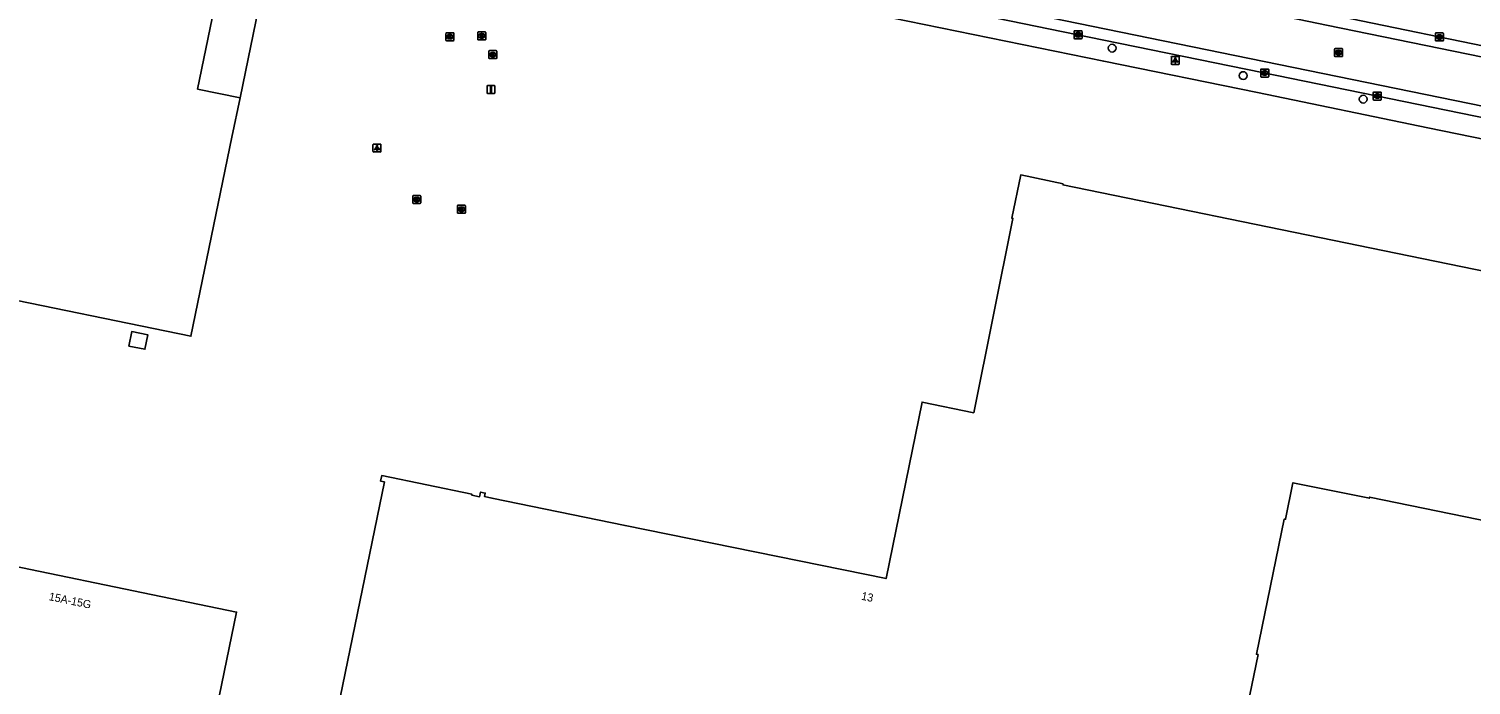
# Model space of a CAD drawing. Extents: x 157692 to 159670, y 381454 to 383289.
# Drawn here: x 158365.6 to 158545.9, y 382621.2 to 382703.2 of the extents above; entities that cross this region are included whole.
import ezdxf

# ---------------------------------------------------------------- set-up
doc = ezdxf.new("R2010")
doc.units = 0
for name, color, linetype in [('IMGEO_Boom', 7, 'Continuous'), ('IMGEO_Kolk', 7, 'Continuous'), ('IMGEO_Lichtpunt', 7, 'Continuous'), ('IMGEO_Pand', 7, 'Continuous'), ('IMGEO_Pand_nummerreeks', 7, 'Continuous'), ('IMGEO_Pand_overbouw', 7, 'Continuous'), ('IMGEO_Rijbaan_lokaal_gesloten', 7, 'Continuous'), ('IMGEO_Rijbaan_lokaal_open', 7, 'Continuous'), ('IMGEO_Rioolput', 7, 'Continuous'), ('IMGEO_Verkeersbordpaal', 7, 'Continuous'), ('IMGEO_Voetpad_open', 7, 'Continuous')]:
    doc.layers.add(name, color=color, linetype=linetype)

msp = doc.modelspace()

# ---------------------------------------------------------------- linework, layer by layer
at = {"layer": 'IMGEO_Boom'}
for centre in [(158501.04, 382700.79), (158517.42, 382697.36), (158532.42, 382694.41)]:
    msp.add_circle(centre, 0.489, dxfattribs=at)
at = {"layer": 'IMGEO_Kolk'}
for p, q in [((158417.76, 382701.79), (158417.76, 382702.64)), ((158417.84, 382702.71), (158418.69, 382702.71)), ((158418.25, 382702.49), (158418.27, 382702.49)), ((158418.76, 382702.64), (158418.76, 382701.79)), ((158496.29, 382702.03), (158496.29, 382702.89)), ((158496.36, 382702.96), (158497.22, 382702.96)), ((158496.78, 382702.74), (158496.8, 382702.74)), ((158497.29, 382702.89), (158497.29, 382702.03)), ((158541.46, 382701.76), (158541.46, 382702.62)), ((158541.53, 382702.69), (158542.39, 382702.69)), ((158541.95, 382702.47), (158541.97, 382702.47)), ((158542.46, 382702.62), (158542.46, 382701.76)), ((158418.69, 382701.71), (158417.84, 382701.71)), ((158418.27, 382701.93), (158418.25, 382701.93)), ((158497.22, 382701.96), (158496.36, 382701.96)), ((158496.8, 382702.18), (158496.77, 382702.18)), ((158542.39, 382701.69), (158541.53, 382701.69)), ((158541.97, 382701.91), (158541.94, 382701.91)), ((158423.14, 382699.55), (158423.14, 382700.41)), ((158423.21, 382700.48), (158424.07, 382700.48)), ((158424.07, 382699.48), (158423.21, 382699.48)), ((158423.65, 382699.7), (158423.62, 382699.7)), ((158423.63, 382700.26), (158423.65, 382700.26)), ((158424.14, 382700.41), (158424.14, 382699.55)), ((158519.61, 382697.25), (158519.61, 382698.1)), ((158519.68, 382698.18), (158520.53, 382698.18)), ((158520.53, 382697.18), (158519.68, 382697.18)), ((158520.09, 382697.96), (158520.12, 382697.96)), ((158520.12, 382697.4), (158520.09, 382697.4)), ((158520.61, 382698.1), (158520.61, 382697.25)), ((158533.68, 382694.37), (158533.68, 382695.23)), ((158533.75, 382695.3), (158534.61, 382695.3)), ((158534.68, 382695.23), (158534.68, 382694.37)), ((158534.61, 382694.3), (158533.75, 382694.3)), ((158534.19, 382694.52), (158534.16, 382694.52)), ((158534.17, 382695.08), (158534.19, 382695.08)), ((158413.63, 382681.44), (158413.63, 382682.3)), ((158413.7, 382682.37), (158414.56, 382682.37)), ((158414.56, 382681.37), (158413.7, 382681.37)), ((158414.14, 382681.59), (158414.11, 382681.59)), ((158414.12, 382682.15), (158414.14, 382682.15)), ((158414.63, 382682.3), (158414.63, 382681.44)), ((158419.22, 382680.23), (158419.22, 382681.09)), ((158419.29, 382681.16), (158420.15, 382681.16)), ((158419.71, 382680.94), (158419.73, 382680.94)), ((158420.22, 382681.09), (158420.22, 382680.23)), ((158420.15, 382680.16), (158419.29, 382680.16)), ((158419.73, 382680.38), (158419.7, 382680.38))]:
    msp.add_line(p, q, dxfattribs=at)
for points in [[(158417.76, 382701.79), (158417.76, 382702.64)], [(158417.84, 382702.71), (158418.69, 382702.71)], [(158418.08, 382702.41), (158418.21, 382702.41), (158418.21, 382702.26), (158418.33, 382702.41), (158418.5, 382702.41), (158418.35, 382702.26), (158418.51, 382702.01), (158418.35, 382702.01), (158418.27, 382702.18), (158418.21, 382702.11), (158418.21, 382702.01), (158418.08, 382702.01), (158418.08, 382702.41)], [(158418.76, 382702.64), (158418.76, 382701.79)], [(158496.29, 382702.03), (158496.29, 382702.89)], [(158496.36, 382702.96), (158497.22, 382702.96)], [(158496.61, 382702.66), (158496.73, 382702.66), (158496.73, 382702.51), (158496.86, 382702.66), (158497.03, 382702.66), (158496.88, 382702.51), (158497.03, 382702.26), (158496.88, 382702.26), (158496.8, 382702.43), (158496.73, 382702.36), (158496.73, 382702.26), (158496.61, 382702.26), (158496.61, 382702.66)], [(158497.29, 382702.89), (158497.29, 382702.03)], [(158541.46, 382701.76), (158541.46, 382702.62)], [(158541.53, 382702.69), (158542.39, 382702.69)], [(158541.78, 382702.39), (158541.9, 382702.39), (158541.9, 382702.24), (158542.03, 382702.39), (158542.2, 382702.39), (158542.05, 382702.24), (158542.2, 382701.99), (158542.05, 382701.99), (158541.97, 382702.15), (158541.9, 382702.09), (158541.9, 382701.99), (158541.78, 382701.99), (158541.78, 382702.39)], [(158542.46, 382702.62), (158542.46, 382701.76)], [(158418.69, 382701.71), (158417.84, 382701.71)], [(158497.22, 382701.96), (158496.36, 382701.96)], [(158542.39, 382701.69), (158541.53, 382701.69)], [(158423.14, 382699.55), (158423.14, 382700.41)], [(158423.21, 382700.48), (158424.07, 382700.48)], [(158424.07, 382699.48), (158423.21, 382699.48)], [(158423.46, 382700.18), (158423.58, 382700.18), (158423.58, 382700.03), (158423.71, 382700.18), (158423.88, 382700.18), (158423.73, 382700.03), (158423.88, 382699.78), (158423.73, 382699.78), (158423.65, 382699.95), (158423.58, 382699.88), (158423.58, 382699.78), (158423.46, 382699.78), (158423.46, 382700.18)], [(158424.14, 382700.41), (158424.14, 382699.55)], [(158519.61, 382697.25), (158519.61, 382698.1)], [(158519.68, 382698.18), (158520.53, 382698.18)], [(158520.53, 382697.18), (158519.68, 382697.18)], [(158519.93, 382697.88), (158520.05, 382697.88), (158520.05, 382697.72), (158520.18, 382697.88), (158520.34, 382697.88), (158520.2, 382697.73), (158520.35, 382697.48), (158520.2, 382697.48), (158520.11, 382697.64), (158520.05, 382697.57), (158520.05, 382697.48), (158519.93, 382697.48), (158519.93, 382697.88)], [(158520.61, 382698.1), (158520.61, 382697.25)], [(158533.68, 382694.37), (158533.68, 382695.23)], [(158533.75, 382695.3), (158534.61, 382695.3)], [(158534.68, 382695.23), (158534.68, 382694.37)], [(158534.61, 382694.3), (158533.75, 382694.3)], [(158534, 382695), (158534.12, 382695), (158534.12, 382694.85), (158534.25, 382695), (158534.42, 382695), (158534.27, 382694.85), (158534.42, 382694.6), (158534.27, 382694.6), (158534.19, 382694.76), (158534.12, 382694.7), (158534.12, 382694.6), (158534, 382694.6), (158534, 382695)], [(158413.63, 382681.44), (158413.63, 382682.3)], [(158413.7, 382682.37), (158414.56, 382682.37)], [(158414.56, 382681.37), (158413.7, 382681.37)], [(158413.95, 382682.07), (158414.07, 382682.07), (158414.07, 382681.92), (158414.2, 382682.07), (158414.37, 382682.07), (158414.22, 382681.92), (158414.37, 382681.67), (158414.22, 382681.67), (158414.14, 382681.83), (158414.07, 382681.77), (158414.07, 382681.67), (158413.95, 382681.67), (158413.95, 382682.07)], [(158414.63, 382682.3), (158414.63, 382681.44)], [(158419.22, 382680.23), (158419.22, 382681.09)], [(158419.29, 382681.16), (158420.15, 382681.16)], [(158419.54, 382680.86), (158419.66, 382680.86), (158419.66, 382680.71), (158419.79, 382680.86), (158419.96, 382680.86), (158419.81, 382680.71), (158419.96, 382680.46), (158419.81, 382680.46), (158419.73, 382680.63), (158419.66, 382680.56), (158419.66, 382680.46), (158419.54, 382680.46), (158419.54, 382680.86)], [(158420.22, 382681.09), (158420.22, 382680.23)], [(158420.15, 382680.16), (158419.29, 382680.16)]]:
    msp.add_lwpolyline(points, dxfattribs=at)
for centre, start, end in [((158417.84, 382702.64), 91.552, 178.448), ((158417.84, 382702.64), 91.552, 178.448), ((158418.69, 382702.64), 1.552, 88.448), ((158418.69, 382702.64), 1.552, 88.448), ((158496.36, 382702.89), 91.552, 178.448), ((158496.36, 382702.89), 91.552, 178.448), ((158497.21, 382702.89), 1.552, 88.448), ((158497.21, 382702.89), 1.552, 88.448), ((158541.53, 382702.61), 91.552, 178.448), ((158541.53, 382702.61), 91.552, 178.448), ((158542.38, 382702.61), 1.552, 88.448), ((158542.38, 382702.61), 1.552, 88.448), ((158417.84, 382701.79), 181.552, 268.448), ((158417.84, 382701.79), 181.552, 268.448), ((158418.69, 382701.79), 271.552, 358.448), ((158418.69, 382701.79), 271.552, 358.448), ((158496.36, 382702.04), 181.552, 268.448), ((158496.36, 382702.04), 181.552, 268.448), ((158497.21, 382702.04), 271.552, 358.448), ((158497.21, 382702.04), 271.552, 358.448), ((158541.53, 382701.77), 181.552, 268.448), ((158541.53, 382701.77), 181.552, 268.448), ((158542.38, 382701.77), 271.552, 358.448), ((158542.38, 382701.77), 271.552, 358.448), ((158423.22, 382700.41), 91.552, 178.448), ((158423.22, 382700.41), 91.552, 178.448), ((158423.22, 382699.56), 181.552, 268.448), ((158423.22, 382699.56), 181.552, 268.448), ((158424.06, 382700.41), 1.552, 88.448), ((158424.06, 382700.41), 1.552, 88.448), ((158424.06, 382699.56), 271.552, 358.448), ((158424.06, 382699.56), 271.552, 358.448), ((158519.68, 382698.1), 91.552, 178.448), ((158519.68, 382698.1), 91.552, 178.448), ((158519.68, 382697.25), 181.552, 268.448), ((158519.68, 382697.25), 181.552, 268.448), ((158520.53, 382698.1), 1.552, 88.448), ((158520.53, 382698.1), 1.552, 88.448), ((158520.53, 382697.25), 271.552, 358.448), ((158520.53, 382697.25), 271.552, 358.448), ((158533.75, 382695.22), 91.552, 178.448), ((158533.75, 382695.22), 91.552, 178.448), ((158534.6, 382695.22), 1.552, 88.448), ((158534.6, 382695.22), 1.552, 88.448), ((158533.75, 382694.37), 181.552, 268.448), ((158533.75, 382694.37), 181.552, 268.448), ((158534.6, 382694.37), 271.552, 358.448), ((158534.6, 382694.37), 271.552, 358.448), ((158413.7, 382682.29), 91.552, 178.448), ((158413.7, 382682.29), 91.552, 178.448), ((158413.7, 382681.45), 181.552, 268.448), ((158413.7, 382681.45), 181.552, 268.448), ((158414.55, 382682.29), 1.552, 88.448), ((158414.55, 382682.29), 1.552, 88.448), ((158414.55, 382681.45), 271.552, 358.448), ((158414.55, 382681.45), 271.552, 358.448), ((158419.29, 382681.09), 91.552, 178.448), ((158419.29, 382681.09), 91.552, 178.448), ((158420.14, 382681.09), 1.552, 88.448), ((158420.14, 382681.09), 1.552, 88.448), ((158419.29, 382680.24), 181.552, 268.448), ((158419.29, 382680.24), 181.552, 268.448), ((158420.14, 382680.24), 271.552, 358.448), ((158420.14, 382680.24), 271.552, 358.448)]:
    msp.add_arc(centre, 0.0765, start, end, dxfattribs=at)
for centre, major_axis, ratio, start_param, end_param in [((158418.25, 382702.21), (-0.387, 0.002), 0.722429, 4.712389, 7.853982), ((158418.27, 382702.21), (-0.39, 0.002), 0.717154, 1.570796, 4.712389), ((158496.78, 382702.46), (-0.387, 0.002), 0.722429, 4.712389, 7.853982), ((158496.8, 382702.46), (-0.39, 0.002), 0.717154, 1.570796, 4.712389), ((158541.95, 382702.19), (-0.387, 0.002), 0.722429, 4.712389, 7.853982), ((158541.97, 382702.19), (-0.39, 0.002), 0.717154, 1.570796, 4.712389), ((158423.63, 382699.98), (-0.387, 0.002), 0.722429, 4.712389, 7.853982), ((158423.65, 382699.98), (-0.39, 0.002), 0.717154, 1.570796, 4.712389), ((158520.09, 382697.68), (-0.387, 0.002), 0.722429, 4.712389, 7.853982), ((158520.12, 382697.68), (-0.39, 0.002), 0.717154, 1.570796, 4.712389), ((158534.17, 382694.8), (-0.387, 0.002), 0.722429, 4.712389, 7.853982), ((158534.19, 382694.8), (-0.39, 0.002), 0.717154, 1.570796, 4.712389), ((158414.12, 382681.87), (-0.387, 0.002), 0.722429, 4.712389, 7.853982), ((158414.14, 382681.87), (-0.39, 0.002), 0.717154, 1.570796, 4.712389), ((158419.71, 382680.66), (-0.387, 0.002), 0.722429, 4.712389, 7.853982), ((158419.73, 382680.66), (-0.39, 0.002), 0.717154, 1.570796, 4.712389)]:
    msp.add_ellipse(centre, major_axis=major_axis, ratio=ratio, start_param=start_param, end_param=end_param, dxfattribs=at)
at = {"layer": 'IMGEO_Lichtpunt'}
for p, q in [((158508.44, 382699.66), (158508.44, 382698.85)), ((158508.44, 382699.66), (158508.44, 382698.85)), ((158509.34, 382699.75), (158508.53, 382699.75)), ((158509.34, 382699.75), (158508.53, 382699.75)), ((158508.53, 382698.75), (158509.34, 382698.75)), ((158508.53, 382698.75), (158509.34, 382698.75)), ((158509.43, 382698.85), (158509.43, 382699.66)), ((158509.43, 382698.85), (158509.43, 382699.66)), ((158408.66, 382688.71), (158408.66, 382687.9)), ((158408.66, 382688.71), (158408.66, 382687.9)), ((158409.56, 382688.8), (158408.76, 382688.8)), ((158409.56, 382688.8), (158408.76, 382688.8)), ((158409.66, 382687.9), (158409.66, 382688.71)), ((158409.66, 382687.9), (158409.66, 382688.71)), ((158408.76, 382687.81), (158409.56, 382687.81)), ((158408.76, 382687.81), (158409.56, 382687.81))]:
    msp.add_line(p, q, dxfattribs=at)
for points in [[(158508.81, 382699.32), (158508.85, 382699.29), (158508.66, 382699.03), (158508.62, 382699.06), (158508.81, 382699.32)], [(158508.91, 382699.27), (158508.96, 382699.27), (158508.96, 382698.95), (158508.91, 382698.95), (158508.91, 382699.27)], [(158509.02, 382699.29), (158509.06, 382699.32), (158509.25, 382699.06), (158509.21, 382699.03), (158509.02, 382699.29)], [(158409.04, 382688.37), (158409.07, 382688.34), (158408.89, 382688.08), (158408.85, 382688.11), (158409.04, 382688.37)], [(158409.14, 382688.32), (158409.19, 382688.32), (158409.19, 382688), (158409.14, 382688), (158409.14, 382688.32)], [(158409.25, 382688.34), (158409.29, 382688.37), (158409.47, 382688.11), (158409.43, 382688.08), (158409.25, 382688.34)]]:
    msp.add_lwpolyline(points, dxfattribs=at)
for centre in [(158508.94, 382699.45), (158409.16, 382688.51)]:
    msp.add_circle(centre, 0.0994, dxfattribs=at)
for centre, start, end in [((158508.53, 382699.66), 90, 180), ((158508.53, 382699.66), 90, 180), ((158508.53, 382698.85), 180, 270), ((158508.53, 382698.85), 180, 270), ((158509.34, 382699.66), 0, 90), ((158509.34, 382699.66), 0, 90), ((158509.34, 382698.85), 270, 0), ((158509.34, 382698.85), 270, 360), ((158408.76, 382688.71), 90, 180), ((158408.76, 382688.71), 90, 180), ((158409.56, 382688.71), 0, 90), ((158409.56, 382688.71), 0, 90), ((158408.76, 382687.9), 180, 270), ((158408.76, 382687.9), 180, 270), ((158409.56, 382687.9), 270, 0), ((158409.56, 382687.9), 270, 360)]:
    msp.add_arc(centre, 0.0946, start, end, dxfattribs=at)
at = {"layer": 'IMGEO_Pand'}
for points in [[(158310.13, 382647.23), (158316.03, 382675.76), (158321.89, 382704.06), (158322.9, 382708.96), (158328.21, 382707.89), (158330.83, 382720.57), (158358, 382715), (158357.94, 382714.69), (158357.59, 382714.75), (158357.35, 382713.59), (158362.29, 382712.55), (158362.54, 382713.72), (158362.15, 382713.8), (158362.22, 382714.11), (158389.37, 382708.39), (158386.74, 382695.68), (158392.04, 382694.57), (158391.03, 382689.67), (158385.9, 382664.78), (158359.48, 382670.22), (158352.94, 382638.28)], [(158410.11, 382646.57), (158409.6, 382646.68), (158409.75, 382647.36), (158421.02, 382645.04), (158421, 382644.93), (158421.99, 382644.73), (158422.11, 382645.3), (158422.7, 382645.18), (158422.61, 382644.74), (158423.52, 382644.56), (158440.16, 382641.13), (158472.78, 382634.5), (158477.28, 382656.56), (158483.74, 382655.23), (158488.63, 382679.51), (158488.52, 382679.53), (158489.61, 382684.94), (158494.92, 382683.85), (158494.89, 382683.7), (158568.77, 382668.55)], [(158598.94, 382666.76), (158599.27, 382666.29), (158599.87, 382666.16), (158599.91, 382666.35), (158600.33, 382666.26), (158593.32, 382632.17), (158592.83, 382632.28), (158592.86, 382632.45), (158585.9, 382633.88), (158585.86, 382633.71), (158577.3, 382635.47), (158577.33, 382635.62), (158533.22, 382644.68), (158533.19, 382644.53), (158523.64, 382646.48), (158522.71, 382641.91), (158522.55, 382641.94), (158519.08, 382625.03), (158519.28, 382624.99), (158511.64, 382587.91)], [(158378.14, 382663.56), (158378.51, 382665.37), (158380.52, 382664.96), (158380.15, 382663.15), (158378.14, 382663.56)], [(158402.73, 382610.73), (158410.11, 382646.57)], [(158352.94, 382638.28), (158391.62, 382630.32), (158385.16, 382598.9), (158303.74, 382615.84)]]:
    msp.add_lwpolyline(points, dxfattribs=at)
at = {"layer": 'IMGEO_Pand_overbouw'}
msp.add_lwpolyline([(158389.37, 382708.39), (158386.74, 382695.68), (158392.04, 382694.57), (158394.7, 382707.39)], close=True, dxfattribs=at)
at = {"layer": 'IMGEO_Rijbaan_lokaal_gesloten'}
for points in [[(158617.56, 382679.22), (158614.13, 382679.9), (158607.05, 382681.32), (158595.62, 382683.69), (158576.86, 382687.5), (158520.06, 382699.12), (158500.28, 382703.17), (158438.47, 382715.86), (158419.94, 382719.65), (158406.7, 382722.41), (158381.69, 382727.51), (158377.38, 382728.4), (158340.11, 382736.11), (158333.51, 382737.47), (158304.04, 382743.67), (158285.78, 382747.49), (158285.27, 382747.59)], [(158522.29, 382706.23), (158528.12, 382705.02), (158551.58, 382700.22)], [(158618.99, 382686.18), (158611.35, 382687.28), (158601.63, 382688.68), (158599.87, 382688.98), (158598.86, 382689.16), (158597.62, 382689.39), (158594.4, 382690.05), (158586.63, 382691.64), (158575.66, 382693.88), (158527.84, 382703.65), (158522.01, 382704.86)]]:
    msp.add_lwpolyline(points, dxfattribs=at)
at = {"layer": 'IMGEO_Rijbaan_lokaal_open'}
msp.add_lwpolyline([(158429.77, 382716.22), (158444.31, 382713.26), (158500, 382701.8), (158519.78, 382697.74), (158576.58, 382686.13), (158595.34, 382682.32), (158606.82, 382679.94), (158613.99, 382678.5), (158616.78, 382677.87), (158617.23, 382677.73)], dxfattribs=at)
at = {"layer": 'IMGEO_Rioolput'}
for p, q in [((158421.75, 382701.89), (158421.75, 382702.75)), ((158421.82, 382702.82), (158422.67, 382702.82)), ((158422.23, 382702.6), (158422.26, 382702.6)), ((158422.75, 382702.75), (158422.75, 382701.89)), ((158422.67, 382701.82), (158421.82, 382701.82)), ((158422.26, 382702.04), (158422.23, 382702.04)), ((158528.84, 382699.82), (158528.84, 382700.67)), ((158528.91, 382700.74), (158529.77, 382700.74)), ((158529.84, 382700.67), (158529.84, 382699.82)), ((158529.77, 382699.74), (158528.91, 382699.74)), ((158529.35, 382699.96), (158529.32, 382699.96)), ((158529.33, 382700.52), (158529.35, 382700.52))]:
    msp.add_line(p, q, dxfattribs=at)
for points in [[(158421.75, 382701.89), (158421.75, 382702.75)], [(158421.82, 382702.82), (158422.67, 382702.82)], [(158422.34, 382702.52), (158422.08, 382702.52), (158422.08, 382702.12)], [(158422.26, 382702.44), (158422.21, 382702.44), (158422.21, 382702.36)], [(158422.21, 382702.36), (158422.26, 382702.36)], [(158422.75, 382702.75), (158422.75, 382701.89)], [(158422.67, 382701.82), (158421.82, 382701.82)], [(158422.08, 382702.12), (158422.21, 382702.12), (158422.21, 382702.28), (158422.22, 382702.28)], [(158422.26, 382702.25), (158422.34, 382702.12), (158422.48, 382702.12), (158422.41, 382702.25)], [(158528.84, 382699.82), (158528.84, 382700.67)], [(158528.91, 382700.74), (158529.77, 382700.74)], [(158529.84, 382700.67), (158529.84, 382699.82)], [(158529.77, 382699.74), (158528.91, 382699.74)], [(158529.43, 382700.44), (158529.18, 382700.44), (158529.18, 382700.04)], [(158529.18, 382700.04), (158529.3, 382700.04), (158529.3, 382700.2), (158529.31, 382700.2)], [(158529.35, 382700.36), (158529.3, 382700.36), (158529.3, 382700.28)], [(158529.3, 382700.28), (158529.35, 382700.28)], [(158529.36, 382700.17), (158529.43, 382700.04), (158529.57, 382700.04), (158529.5, 382700.17)]]:
    msp.add_lwpolyline(points, dxfattribs=at)
for centre, radius, start, end in [((158421.82, 382702.74), 0.0765, 91.552, 178.448), ((158421.82, 382702.74), 0.0765, 91.552, 178.448), ((158422.27, 382702.34), 0.0964, 77.0061, 93.1865), ((158422.24, 382702.55), 0.19, 274.7715, 282.9687), ((158422.28, 382702.4), 0.0378, 276.6634, 79.6772), ((158422.33, 382702.41), 0.109, 350.3612, 89.416), ((158422.33, 382702.41), 0.112, 277.5842, 350.9817), ((158422.67, 382702.74), 0.0765, 1.552, 88.448), ((158422.67, 382702.74), 0.0765, 1.552, 88.448), ((158421.82, 382701.89), 0.0765, 181.552, 268.448), ((158421.82, 382701.89), 0.0765, 181.552, 268.448), ((158422.22, 382702.23), 0.0533, 26.0293, 88.6989), ((158422.32, 382702.19), 0.108, 29.5134, 73.7905), ((158422.67, 382701.89), 0.0765, 271.552, 358.448), ((158422.67, 382701.89), 0.0765, 271.552, 358.448), ((158528.92, 382700.67), 0.0765, 91.552, 178.448), ((158528.92, 382700.67), 0.0765, 91.552, 178.448), ((158529.76, 382700.67), 0.0765, 1.552, 88.448), ((158529.76, 382700.67), 0.0765, 1.552, 88.448), ((158528.92, 382699.82), 0.0765, 181.552, 268.448), ((158528.92, 382699.82), 0.0765, 181.552, 268.448), ((158529.31, 382700.15), 0.0533, 26.0293, 88.6989), ((158529.36, 382700.26), 0.0964, 77.0061, 93.1865), ((158529.34, 382700.47), 0.19, 274.7715, 282.9687), ((158529.37, 382700.32), 0.0378, 276.6634, 79.6772), ((158529.43, 382700.33), 0.109, 350.3612, 89.416), ((158529.43, 382700.33), 0.112, 277.5842, 350.9817), ((158529.41, 382700.11), 0.108, 29.5134, 73.7905), ((158529.76, 382699.82), 0.0765, 271.552, 358.448), ((158529.76, 382699.82), 0.0765, 271.552, 358.448)]:
    msp.add_arc(centre, radius, start, end, dxfattribs=at)
for centre, major_axis, ratio, start_param, end_param in [((158422.23, 382702.32), (-0.387, 0.002), 0.722429, 4.712389, 7.853982), ((158422.26, 382702.32), (-0.39, 0.002), 0.717154, 1.570796, 4.712389), ((158529.33, 382700.24), (-0.387, 0.002), 0.722429, 4.712389, 7.853982), ((158529.35, 382700.24), (-0.39, 0.002), 0.717154, 1.570796, 4.712389)]:
    msp.add_ellipse(centre, major_axis=major_axis, ratio=ratio, start_param=start_param, end_param=end_param, dxfattribs=at)
at = {"layer": 'IMGEO_Verkeersbordpaal'}
for p, q in [((158422.91, 382695.22), (158422.91, 382696.02)), ((158422.91, 382696.02), (158422.91, 382695.22)), ((158423.01, 382696.12), (158423.8, 382696.12)), ((158423.8, 382696.12), (158423.01, 382696.12)), ((158423.9, 382696.02), (158423.9, 382695.22)), ((158423.9, 382695.22), (158423.9, 382696.02)), ((158423.8, 382695.12), (158423.01, 382695.12)), ((158423.01, 382695.12), (158423.8, 382695.12))]:
    msp.add_line(p, q, dxfattribs=at)
msp.add_lwpolyline([(158423.33, 382695.99), (158423.48, 382695.99), (158423.48, 382695.24), (158423.33, 382695.24), (158423.33, 382695.99)], dxfattribs=at)
for centre, start, end in [((158423.01, 382696.02), 90, 180), ((158423.01, 382696.02), 90, 180), ((158423.01, 382695.22), 180, 270), ((158423.01, 382695.22), 180, 270), ((158423.8, 382696.02), 0, 90), ((158423.8, 382696.02), 360, 90), ((158423.8, 382695.22), 270, 0), ((158423.8, 382695.22), 270, 0)]:
    msp.add_arc(centre, 0.1, start, end, dxfattribs=at)
at = {"layer": 'IMGEO_Voetpad_open'}
msp.add_lwpolyline([(158616.52, 382675.1), (158594.87, 382679.7), (158540.51, 382690.85), (158519.19, 382695.23), (158500, 382699.16), (158426.53, 382714.21), (158420.59, 382715.43), (158410.56, 382717.48), (158408.65, 382717.87), (158405.87, 382718.44)], dxfattribs=at)

# ---------------------------------------------------------------- texts
at = {"layer": 'IMGEO_Pand_nummerreeks'}
for s, rotation, p in [('15A-15G', 348.3698, (158368.09, 382631.81)), ('13', 348.3575, (158469.62, 382631.87))]:
    msp.add_text(s, height=1, rotation=rotation, dxfattribs=at).set_placement(p)

doc.saveas('drawing.dxf')
